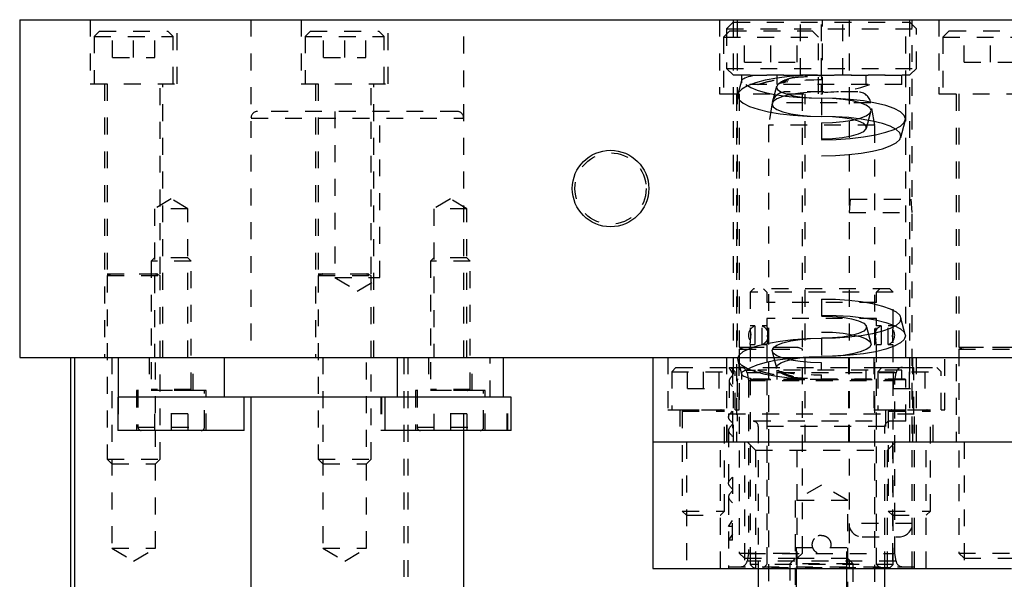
# Model space of a CAD drawing. Header units: inches. Extents: x 1880 to 2363, y -453 to -54.
# Tile 471 of 656: x 1918.83 to 1924.66, y -148.26 to -144.94. Entities that reach past the tile are written whole.
import ezdxf

# ---------------------------------------------------------------- set-up
doc = ezdxf.new("R2010")
doc.units = ezdxf.units.IN
doc.header["$LTSCALE"] = 0.5
doc.header["$MEASUREMENT"] = 0
doc.linetypes.add('HIDDEN', pattern=[0.225, 0.15, -0.075])
doc.layers.add('SID-M-H', color=4, linetype='HIDDEN')
doc.layers.add('SID-M-S', color=105, linetype='Continuous')

msp = doc.modelspace()

# ---------------------------------------------------------------- linework, layer by layer
at = {"layer": 'SID-M-H'}
for p, q in [((1919.24492, -144.9432), (1919.24492, -145.3232)), ((1919.75992, -145.3232), (1919.75992, -144.9432)), ((1920.1975, -144.9432), (1920.1975, -146.9432)), ((1920.49492, -144.9432), (1920.49492, -145.3232)), ((1921.00992, -145.3232), (1921.00992, -144.9432)), ((1921.45734, -146.9432), (1921.45734, -144.9432)), ((1922.97292, -144.9432), (1922.97292, -145.3832)), ((1923.05397, -144.9582), (1923.01492, -144.99725)), ((1923.05397, -144.9432), (1923.05397, -147.4432)), ((1923.05397, -144.9582), (1924.10087, -144.9582)), ((1923.07742, -144.9432), (1923.07742, -146.9432)), ((1923.45242, -145.2707), (1923.45242, -144.9582)), ((1923.57742, -145.2707), (1923.57742, -144.9582)), ((1923.58192, -145.3832), (1923.58192, -144.9432)), ((1923.70242, -145.2707), (1923.70242, -144.9582)), ((1923.73992, -144.9432), (1923.73992, -148.1932)), ((1924.07742, -146.9432), (1924.07742, -144.9432)), ((1924.10087, -147.4432), (1924.10087, -144.9432)), ((1924.13992, -144.99725), (1924.10087, -144.9582)), ((1924.11492, -148.1932), (1924.11492, -144.9432)), ((1924.27292, -144.9432), (1924.27292, -145.3832)), ((1919.2993, -145.0107), (1919.26805, -145.04195)), ((1919.26805, -145.04195), (1919.7368, -145.04195)), ((1919.26805, -145.04195), (1919.26805, -145.3232)), ((1919.2993, -145.0107), (1919.70555, -145.0107)), ((1919.37742, -145.16695), (1919.37742, -145.0107)), ((1919.50242, -145.16695), (1919.50242, -145.0107)), ((1919.62742, -145.16695), (1919.62742, -145.0107)), ((1919.7368, -145.04195), (1919.70555, -145.0107)), ((1919.7368, -145.3232), (1919.7368, -145.04195)), ((1920.5493, -145.0107), (1920.51805, -145.04195)), ((1920.51805, -145.04195), (1920.9868, -145.04195)), ((1920.51805, -145.04195), (1920.51805, -145.3232)), ((1920.5493, -145.0107), (1920.95555, -145.0107)), ((1920.62742, -145.16695), (1920.62742, -145.0107)), ((1920.75242, -145.16695), (1920.75242, -145.0107)), ((1920.87742, -145.16695), (1920.87742, -145.0107)), ((1920.9868, -145.04195), (1920.95555, -145.0107)), ((1920.9868, -145.3232), (1920.9868, -145.04195)), ((1923.03367, -145.0082), (1922.99617, -145.0457)), ((1922.99617, -145.0457), (1923.55867, -145.0457)), ((1922.99617, -145.0457), (1922.99617, -145.3832)), ((1923.01492, -144.99725), (1924.13992, -144.99725)), ((1923.01492, -144.99725), (1923.01492, -145.23165)), ((1923.03367, -145.0082), (1923.52117, -145.0082)), ((1923.12142, -145.1957), (1923.12142, -145.0082)), ((1923.27742, -145.1957), (1923.27742, -145.0082)), ((1923.43342, -145.1957), (1923.43342, -145.0082)), ((1923.55867, -145.0457), (1923.52117, -145.0082)), ((1923.55867, -145.3832), (1923.55867, -145.0457)), ((1924.13992, -145.23165), (1924.13992, -144.99725)), ((1924.33367, -145.0082), (1924.29617, -145.0457)), ((1924.29617, -145.0457), (1924.85867, -145.0457)), ((1924.29617, -145.0457), (1924.29617, -145.3832)), ((1924.33367, -145.0082), (1924.82117, -145.0082)), ((1924.42142, -145.1957), (1924.42142, -145.0082)), ((1924.57742, -145.1957), (1924.57742, -145.0082)), ((1919.37742, -145.16695), (1919.62742, -145.16695)), ((1920.62742, -145.16695), (1920.87742, -145.16695)), ((1923.12142, -145.1957), (1923.43342, -145.1957)), ((1924.42142, -145.1957), (1924.73342, -145.1957)), ((1923.01492, -145.23165), (1924.13992, -145.23165)), ((1923.01492, -145.23165), (1923.05397, -145.2707)), ((1923.05397, -145.2707), (1924.10087, -145.2707)), ((1924.05242, -145.2732), (1923.10242, -145.2732)), ((1923.10242, -145.2732), (1923.10242, -145.30704)), ((1923.38762, -145.27956), (1923.31187, -145.28927)), ((1923.31242, -145.2732), (1923.31242, -145.3272)), ((1923.46897, -145.2732), (1923.38762, -145.27956)), ((1923.57742, -145.2732), (1923.57742, -145.30002)), ((1923.84242, -145.3272), (1923.84242, -145.2732)), ((1924.05242, -145.3272), (1924.05242, -145.2732)), ((1924.10087, -145.2707), (1924.13992, -145.23165)), ((1919.24492, -145.3232), (1919.75992, -145.3232)), ((1919.33042, -145.3232), (1919.33042, -146.9432)), ((1919.34617, -145.3232), (1919.34617, -146.4486)), ((1919.65867, -146.4486), (1919.65867, -145.3232)), ((1919.67442, -146.9432), (1919.67442, -145.3232)), ((1920.49492, -145.3232), (1921.00992, -145.3232)), ((1920.58042, -145.3232), (1920.58042, -146.9432)), ((1920.59617, -145.3232), (1920.59617, -146.4486)), ((1920.90867, -146.4486), (1920.90867, -145.3232)), ((1920.92442, -146.9432), (1920.92442, -145.3232)), ((1923.10269, -145.305), (1923.08151, -145.3852)), ((1923.13928, -145.33518), (1923.10562, -145.35458)), ((1924.05242, -145.3272), (1923.12942, -145.3272)), ((1923.12942, -145.3272), (1923.15744, -145.34418)), ((1923.18584, -145.31749), (1923.13928, -145.33518)), ((1923.24394, -145.30204), (1923.18584, -145.31749)), ((1923.31187, -145.28927), (1923.24394, -145.30204)), ((1923.31121, -145.33788), (1923.28454, -145.43883)), ((1923.3176, -145.3272), (1923.31064, -145.34192)), ((1923.31064, -145.34192), (1923.31713, -145.35666)), ((1923.57742, -145.37094), (1923.57742, -145.3272)), ((1922.97292, -145.3832), (1923.58192, -145.3832)), ((1923.07442, -145.3832), (1923.07442, -147.4432)), ((1923.08587, -145.37511), (1923.08059, -145.39618)), ((1923.08059, -145.39618), (1923.08996, -145.41716)), ((1923.10562, -145.35458), (1923.08587, -145.37511)), ((1923.08992, -145.3832), (1923.08992, -146.8836)), ((1923.15744, -145.34418), (1923.19588, -145.35986)), ((1923.19588, -145.35986), (1923.2438, -145.37384)), ((1923.2438, -145.37384), (1923.3, -145.38579)), ((1923.3, -145.38579), (1923.3631, -145.39541)), ((1923.34795, -145.39829), (1923.31298, -145.41206)), ((1923.31713, -145.35666), (1923.33673, -145.37066)), ((1923.33673, -145.37066), (1923.36847, -145.38323)), ((1923.39442, -145.38678), (1923.34795, -145.39829)), ((1923.3631, -145.39541), (1923.43151, -145.40246)), ((1923.7916, -145.37092), (1923.36324, -145.37092)), ((1923.36847, -145.38323), (1923.41073, -145.39373)), ((1923.45008, -145.37813), (1923.39442, -145.38678)), ((1923.41073, -145.39373), (1923.4614, -145.40163)), ((1923.51211, -145.37276), (1923.45008, -145.37813)), ((1923.4614, -145.40163), (1923.51791, -145.40654)), ((1923.46492, -146.8836), (1923.46492, -145.3832)), ((1923.48042, -147.4432), (1923.48042, -145.3832)), ((1923.57742, -145.37094), (1923.51211, -145.37276)), ((1924.27292, -145.3832), (1924.88192, -145.3832)), ((1924.37442, -145.3832), (1924.37442, -147.4432)), ((1924.38992, -145.3832), (1924.38992, -146.8836)), ((1923.08996, -145.41716), (1923.11368, -145.43744)), ((1923.11368, -145.43744), (1923.15107, -145.45641)), ((1923.15107, -145.45641), (1923.20102, -145.47352)), ((1923.2857, -145.43599), (1923.26246, -145.56777)), ((1923.29128, -145.42741), (1923.28392, -145.44357)), ((1923.28392, -145.44357), (1923.29128, -145.45973)), ((1923.86915, -145.43599), (1923.2857, -145.43599)), ((1923.31298, -145.41206), (1923.29128, -145.42741)), ((1923.29128, -145.45973), (1923.31298, -145.47508)), ((1923.43151, -145.40246), (1923.50355, -145.40676)), ((1923.50355, -145.40676), (1923.57742, -145.4082)), ((1923.51791, -145.40654), (1923.57742, -145.4082)), ((1923.57742, -145.4082), (1923.57742, -145.5162)), ((1923.66372, -145.41007), (1923.57742, -145.4082)), ((1923.64273, -145.41002), (1923.57742, -145.4082)), ((1923.70477, -145.41539), (1923.64273, -145.41002)), ((1923.7474, -145.41562), (1923.66372, -145.41007)), ((1923.76042, -145.42405), (1923.70477, -145.41539)), ((1923.82591, -145.42468), (1923.7474, -145.41562)), ((1923.80689, -145.43555), (1923.76042, -145.42405)), ((1923.84186, -145.44932), (1923.80689, -145.43555)), ((1923.89687, -145.43697), (1923.82591, -145.42468)), ((1923.86357, -145.46467), (1923.84186, -145.44932)), ((1923.89238, -145.56777), (1923.86915, -145.43599)), ((1923.95813, -145.45213), (1923.89687, -145.43697)), ((1924.00782, -145.46969), (1923.95813, -145.45213)), ((1921.41797, -145.48651), (1920.23687, -145.48651)), ((1920.69455, -145.48651), (1920.69455, -146.47076)), ((1920.9603, -146.47076), (1920.9603, -145.48651)), ((1923.20102, -145.47352), (1923.26207, -145.48827)), ((1923.26207, -145.48827), (1923.3324, -145.50022)), ((1923.31298, -145.47508), (1923.34795, -145.48886)), ((1923.3324, -145.50022), (1923.40995, -145.50901)), ((1923.34795, -145.48886), (1923.39442, -145.50036)), ((1923.39442, -145.50036), (1923.45008, -145.50901)), ((1923.40995, -145.50901), (1923.49243, -145.51439)), ((1923.45008, -145.50901), (1923.51211, -145.51438)), ((1923.49243, -145.51439), (1923.57742, -145.5162)), ((1923.51211, -145.51438), (1923.57742, -145.5162)), ((1923.65908, -145.51797), (1923.57742, -145.5162)), ((1923.64127, -145.51812), (1923.57742, -145.5162)), ((1923.7014, -145.52376), (1923.64127, -145.51812)), ((1923.73826, -145.52322), (1923.65908, -145.51797)), ((1923.80689, -145.52612), (1923.84186, -145.51235)), ((1923.84186, -145.51235), (1923.86357, -145.497)), ((1923.84363, -145.58653), (1923.8703, -145.48557)), ((1923.87093, -145.48083), (1923.86357, -145.46467)), ((1923.86357, -145.497), (1923.87093, -145.48083)), ((1924.04443, -145.48912), (1924.00782, -145.46969)), ((1924.06685, -145.50983), (1924.04443, -145.48912)), ((1924.0744, -145.53118), (1924.06685, -145.50983)), ((1920.19926, -145.52588), (1921.45558, -145.52588)), ((1923.89238, -145.56777), (1923.26246, -145.56777)), ((1923.26246, -145.56777), (1923.26246, -148.64621)), ((1923.57742, -145.55346), (1923.64273, -145.55164)), ((1923.57742, -145.55346), (1923.57742, -145.74894)), ((1923.64273, -145.55164), (1923.70477, -145.54627)), ((1923.75433, -145.5328), (1923.7014, -145.52376)), ((1923.70477, -145.54627), (1923.76042, -145.53762)), ((1923.81255, -145.53179), (1923.73826, -145.52322)), ((1923.79698, -145.54472), (1923.75433, -145.5328)), ((1923.76042, -145.53762), (1923.80689, -145.52612)), ((1923.82687, -145.55881), (1923.79698, -145.54472)), ((1923.87969, -145.54343), (1923.81255, -145.53179)), ((1923.84226, -145.57426), (1923.82687, -145.55881)), ((1923.84226, -145.59018), (1923.84226, -145.57426)), ((1923.93765, -145.55777), (1923.87969, -145.54343)), ((1923.89238, -149.07171), (1923.89238, -145.56777)), ((1923.98467, -145.57439), (1923.93765, -145.55777)), ((1924.01931, -145.59277), (1923.98467, -145.57439)), ((1924.00782, -145.59268), (1924.04443, -145.57325)), ((1924.04443, -145.57325), (1924.06685, -145.55254)), ((1924.04667, -145.64016), (1924.07334, -145.53921)), ((1924.06685, -145.55254), (1924.0744, -145.53118)), ((1923.7014, -145.64068), (1923.75433, -145.63163)), ((1923.75433, -145.63163), (1923.79698, -145.61972)), ((1923.79698, -145.61972), (1923.82687, -145.60563)), ((1923.82591, -145.63769), (1923.89687, -145.62539)), ((1923.82687, -145.60563), (1923.84226, -145.59018)), ((1923.89687, -145.62539), (1923.95813, -145.61024)), ((1923.95813, -145.61024), (1924.00782, -145.59268)), ((1924.04053, -145.61236), (1924.01931, -145.59277)), ((1924.04767, -145.63257), (1924.04053, -145.61236)), ((1924.04053, -145.65278), (1924.04767, -145.63257)), ((1923.57742, -145.64824), (1923.64127, -145.64632)), ((1923.57742, -145.65417), (1923.66372, -145.6523)), ((1923.64127, -145.64632), (1923.7014, -145.64068)), ((1923.66372, -145.6523), (1923.7474, -145.64675)), ((1923.7474, -145.64675), (1923.82591, -145.63769)), ((1923.93765, -145.70737), (1923.98467, -145.69075)), ((1923.98467, -145.69075), (1924.01931, -145.67237)), ((1924.01931, -145.67237), (1924.04053, -145.65278)), ((1923.57742, -145.74894), (1923.65908, -145.74717)), ((1923.65908, -145.74717), (1923.73826, -145.74192)), ((1923.73826, -145.74192), (1923.81255, -145.73335)), ((1923.81255, -145.73335), (1923.87969, -145.72171)), ((1923.87969, -145.72171), (1923.93765, -145.70737)), ((1919.72506, -146.00406), (1919.62664, -146.0632)), ((1919.82349, -146.0632), (1919.72506, -146.00406)), ((1921.3786, -146.00406), (1921.28018, -146.0632)), ((1921.47703, -146.0632), (1921.3786, -146.00406)), ((1923.74692, -146.0057), (1923.73992, -146.0857)), ((1923.74692, -146.0057), (1924.10792, -146.0057)), ((1924.11492, -146.0857), (1924.10792, -146.0057)), ((1919.82349, -146.0632), (1919.62664, -146.0632)), ((1919.62664, -146.0632), (1919.62664, -146.9432)), ((1919.82349, -146.9432), (1919.82349, -146.0632)), ((1921.47703, -146.0632), (1921.28018, -146.0632)), ((1921.28018, -146.0632), (1921.28018, -146.9432)), ((1921.47703, -146.9432), (1921.47703, -146.0632)), ((1923.73992, -146.0857), (1924.11492, -146.0857)), ((1919.62664, -146.35265), (1919.60695, -146.37234)), ((1919.84317, -146.37234), (1919.60695, -146.37234)), ((1919.60695, -146.37234), (1919.60695, -147.13249)), ((1919.82349, -146.35265), (1919.62664, -146.35265)), ((1919.84317, -146.37234), (1919.82349, -146.35265)), ((1919.84317, -147.13249), (1919.84317, -146.37234)), ((1921.28018, -146.35265), (1921.26049, -146.37234)), ((1921.49671, -146.37234), (1921.26049, -146.37234)), ((1921.26049, -146.37234), (1921.26049, -147.13249)), ((1921.47703, -146.35265), (1921.28018, -146.35265)), ((1921.49671, -146.37234), (1921.47703, -146.35265)), ((1921.49671, -147.13249), (1921.49671, -146.37234)), ((1919.34617, -146.4486), (1919.65867, -146.4486)), ((1919.36973, -146.45012), (1919.34617, -146.4587)), ((1919.63467, -146.45012), (1919.37018, -146.45012)), ((1919.65867, -146.4587), (1919.63512, -146.45012)), ((1920.59617, -146.4486), (1920.90867, -146.4486)), ((1920.61973, -146.45012), (1920.59617, -146.4587)), ((1920.88467, -146.45012), (1920.62018, -146.45012)), ((1920.90867, -146.4587), (1920.88512, -146.45012)), ((1919.34617, -146.4587), (1919.65867, -146.4587)), ((1919.34617, -146.4587), (1919.34617, -147.54545)), ((1919.65867, -147.54545), (1919.65867, -146.4587)), ((1920.59617, -146.4587), (1920.90867, -146.4587)), ((1920.59617, -146.4587), (1920.59617, -147.54545)), ((1920.69455, -146.47076), (1920.9603, -146.47076)), ((1920.69455, -146.47076), (1920.82742, -146.5506)), ((1920.82742, -146.5506), (1920.9603, -146.47076)), ((1920.90867, -147.54545), (1920.90867, -146.4587)), ((1923.17388, -146.53667), (1923.15419, -146.55635)), ((1924.00065, -146.55635), (1923.15419, -146.55635)), ((1923.15419, -146.55635), (1923.15419, -146.75715)), ((1923.98097, -146.53667), (1923.17388, -146.53667)), ((1923.23293, -146.53667), (1923.25262, -146.55635)), ((1923.25262, -146.55635), (1923.25262, -146.61738)), ((1923.90223, -146.55635), (1923.92191, -146.53667)), ((1923.90223, -146.61738), (1923.90223, -146.55635)), ((1924.00065, -146.55635), (1923.98097, -146.53667)), ((1924.00065, -146.75714), (1924.00065, -146.55635)), ((1923.90223, -146.61738), (1923.25262, -146.61738)), ((1923.57742, -146.59746), (1923.57742, -146.79294)), ((1923.57742, -146.59746), (1923.65908, -146.59923)), ((1923.65908, -146.59923), (1923.73826, -146.60448)), ((1923.73826, -146.60448), (1923.81255, -146.61306)), ((1923.81255, -146.61306), (1923.87969, -146.62469)), ((1923.87969, -146.62469), (1923.93765, -146.63903)), ((1923.93765, -146.63903), (1923.98467, -146.65565)), ((1923.98467, -146.65565), (1924.01931, -146.67403)), ((1924.01931, -146.67403), (1924.04053, -146.69363)), ((1923.90223, -146.71383), (1923.25262, -146.71383)), ((1923.25262, -146.71383), (1923.25262, -146.75714)), ((1923.57742, -146.69224), (1923.66372, -146.69411)), ((1923.57742, -146.69817), (1923.64127, -146.70008)), ((1923.64127, -146.70008), (1923.7014, -146.70573)), ((1923.66372, -146.69411), (1923.7474, -146.69965)), ((1923.7014, -146.70573), (1923.75433, -146.71477)), ((1923.7474, -146.69965), (1923.82591, -146.70871)), ((1923.75433, -146.71477), (1923.79698, -146.72668)), ((1923.79698, -146.72668), (1923.82687, -146.74077)), ((1923.82591, -146.70871), (1923.89687, -146.72101)), ((1923.82687, -146.74077), (1923.84226, -146.75623)), ((1923.89687, -146.72101), (1923.95813, -146.73617)), ((1923.90223, -146.75715), (1923.90223, -146.71383)), ((1923.95813, -146.73617), (1924.00782, -146.75373)), ((1924.04053, -146.73404), (1924.01931, -146.75363)), ((1924.04053, -146.69363), (1924.04767, -146.71383)), ((1924.04767, -146.71383), (1924.04053, -146.73404)), ((1924.07334, -146.8072), (1924.04667, -146.70624)), ((1923.18221, -146.75714), (1923.15395, -146.75714)), ((1923.22461, -146.86738), (1923.22461, -146.75714)), ((1923.25262, -146.75714), (1923.22461, -146.75714)), ((1923.57742, -146.79294), (1923.64273, -146.79476)), ((1923.64273, -146.79476), (1923.70477, -146.80013)), ((1923.70477, -146.80013), (1923.76042, -146.80878)), ((1923.82687, -146.78759), (1923.79698, -146.80169)), ((1923.84226, -146.77214), (1923.82687, -146.78759)), ((1923.84226, -146.75623), (1923.84226, -146.77214)), ((1923.8703, -146.86083), (1923.84363, -146.75988)), ((1923.93765, -146.78863), (1923.87969, -146.80298)), ((1923.93024, -146.75714), (1923.90222, -146.75714)), ((1923.98467, -146.77202), (1923.93765, -146.78863)), ((1924.00089, -146.75714), (1923.97264, -146.75714)), ((1924.01931, -146.75363), (1923.98467, -146.77202)), ((1924.00782, -146.75373), (1924.04443, -146.77316)), ((1924.04443, -146.77316), (1924.06685, -146.79386)), ((1924.06685, -146.79386), (1924.0744, -146.81522)), ((1923.15758, -146.80353), (1923.1578, -146.81226)), ((1923.20102, -146.87288), (1923.26207, -146.85813)), ((1923.25703, -146.82136), (1923.25733, -146.81226)), ((1923.26207, -146.85813), (1923.3324, -146.84619)), ((1923.31298, -146.87132), (1923.34795, -146.85755)), ((1923.3324, -146.84619), (1923.40995, -146.8374)), ((1923.34795, -146.85755), (1923.39442, -146.84605)), ((1923.39442, -146.84605), (1923.45008, -146.83739)), ((1923.40995, -146.8374), (1923.49243, -146.83201)), ((1923.45008, -146.83739), (1923.51211, -146.83202)), ((1923.49243, -146.83201), (1923.57742, -146.8302)), ((1923.51211, -146.83202), (1923.57742, -146.8302)), ((1923.64127, -146.82828), (1923.57742, -146.8302)), ((1923.65908, -146.82843), (1923.57742, -146.8302)), ((1923.57742, -146.8302), (1923.57742, -146.9382)), ((1923.7014, -146.82264), (1923.64127, -146.82828)), ((1923.73826, -146.82318), (1923.65908, -146.82843)), ((1923.75433, -146.8136), (1923.7014, -146.82264)), ((1923.81255, -146.81461), (1923.73826, -146.82318)), ((1923.79698, -146.80169), (1923.75433, -146.8136)), ((1923.76042, -146.80878), (1923.80689, -146.82029)), ((1923.80689, -146.82029), (1923.84186, -146.83406)), ((1923.87969, -146.80298), (1923.81255, -146.81461)), ((1923.84186, -146.83406), (1923.86357, -146.84941)), ((1923.86357, -146.84941), (1923.87093, -146.86557)), ((1923.89782, -146.80315), (1923.89752, -146.81226)), ((1923.99727, -146.82098), (1923.99705, -146.81226)), ((1924.04443, -146.85728), (1924.00782, -146.87671)), ((1924.06685, -146.83658), (1924.04443, -146.85728)), ((1924.0744, -146.81522), (1924.06685, -146.83658)), ((1923.08992, -146.8836), (1923.46492, -146.8836)), ((1923.11698, -146.88512), (1923.08992, -146.89497)), ((1923.08992, -146.89497), (1923.46492, -146.89497)), ((1923.08992, -146.89497), (1923.08992, -148.10195)), ((1923.08996, -146.92924), (1923.11368, -146.90897)), ((1923.11368, -146.90897), (1923.15107, -146.88999)), ((1923.43742, -146.88512), (1923.11743, -146.88512)), ((1923.15107, -146.88999), (1923.20102, -146.87288)), ((1923.15395, -146.86738), (1923.18221, -146.86738)), ((1923.15419, -146.86737), (1923.15419, -148.17052)), ((1923.22461, -146.86738), (1923.25262, -146.86738)), ((1923.25262, -146.86737), (1923.25262, -148.17052)), ((1923.28392, -146.90283), (1923.29128, -146.88667)), ((1923.29128, -146.919), (1923.28392, -146.90283)), ((1923.28454, -146.90757), (1923.31121, -147.00853)), ((1923.29128, -146.88667), (1923.31298, -146.87132)), ((1923.46492, -146.89497), (1923.43787, -146.88512)), ((1923.46492, -148.10195), (1923.46492, -146.89497)), ((1923.80689, -146.91086), (1923.76042, -146.92236)), ((1923.84186, -146.89708), (1923.80689, -146.91086)), ((1923.89687, -146.90943), (1923.82591, -146.92173)), ((1923.86357, -146.88173), (1923.84186, -146.89708)), ((1923.87093, -146.86557), (1923.86357, -146.88173)), ((1923.95813, -146.89427), (1923.89687, -146.90943)), ((1923.90222, -146.86738), (1923.93024, -146.86738)), ((1923.90223, -148.17052), (1923.90223, -146.86737)), ((1924.00782, -146.87671), (1923.95813, -146.89427)), ((1923.97264, -146.86738), (1924.00089, -146.86738)), ((1924.00065, -148.17052), (1924.00065, -146.86737)), ((1924.38992, -146.8836), (1924.76492, -146.8836)), ((1924.41698, -146.88512), (1924.38992, -146.89497)), ((1924.38992, -146.89497), (1924.76492, -146.89497)), ((1924.38992, -146.89497), (1924.38992, -148.10195)), ((1924.73742, -146.88512), (1924.41743, -146.88512)), ((1919.37392, -146.9432), (1919.37392, -148.0732)), ((1919.59514, -146.9432), (1919.59514, -147.14005)), ((1919.63092, -148.0732), (1919.63092, -146.9432)), ((1919.85498, -147.14005), (1919.85498, -146.9432)), ((1920.62392, -146.9432), (1920.62392, -148.0732)), ((1920.88092, -148.0732), (1920.88092, -146.9432)), ((1921.10242, -146.9432), (1921.10242, -149.4532)), ((1921.12742, -146.9432), (1921.12742, -149.4532)), ((1921.24868, -146.9432), (1921.24868, -147.14005)), ((1921.50853, -147.14005), (1921.50853, -146.9432)), ((1921.61482, -147.17942), (1921.61482, -146.9432)), ((1922.66642, -146.9432), (1922.66642, -147.2532)), ((1923.01492, -146.9432), (1923.01492, -147.4432)), ((1923.08059, -146.95022), (1923.08996, -146.92924)), ((1923.08587, -146.97129), (1923.08059, -146.95022)), ((1923.08151, -146.96121), (1923.10269, -147.04141)), ((1923.10562, -146.99183), (1923.08587, -146.97129)), ((1923.08842, -147.2532), (1923.08842, -146.9432)), ((1923.19588, -146.98655), (1923.2438, -146.97256)), ((1923.2438, -146.97256), (1923.3, -146.96061)), ((1923.31298, -146.93435), (1923.29128, -146.919)), ((1923.3, -146.96061), (1923.3631, -146.95099)), ((1923.34795, -146.94812), (1923.31298, -146.93435)), ((1923.31713, -146.98975), (1923.33673, -146.97574)), ((1923.33673, -146.97574), (1923.36847, -146.96318)), ((1923.39442, -146.95962), (1923.34795, -146.94812)), ((1923.3631, -146.95099), (1923.43151, -146.94395)), ((1923.36847, -146.96318), (1923.41073, -146.95267)), ((1923.45008, -146.96827), (1923.39442, -146.95962)), ((1923.41073, -146.95267), (1923.4614, -146.94477)), ((1923.43151, -146.94395), (1923.50355, -146.93965)), ((1923.51211, -146.97364), (1923.45008, -146.96827)), ((1923.4614, -146.94477), (1923.51791, -146.93987)), ((1923.50355, -146.93965), (1923.57742, -146.9382)), ((1923.57742, -146.97546), (1923.51211, -146.97364)), ((1923.51791, -146.93987), (1923.57742, -146.9382)), ((1923.66372, -146.93633), (1923.57742, -146.9382)), ((1923.64273, -146.93638), (1923.57742, -146.9382)), ((1923.57742, -147.0192), (1923.57742, -146.97546)), ((1923.70477, -146.93101), (1923.64273, -146.93638)), ((1923.7474, -146.93079), (1923.66372, -146.93633)), ((1923.76042, -146.92236), (1923.70477, -146.93101)), ((1923.73742, -146.9432), (1923.73742, -147.4432)), ((1923.82591, -146.92173), (1923.7474, -146.93079)), ((1923.88642, -146.9432), (1923.88642, -147.2532)), ((1924.11742, -147.4432), (1924.11742, -146.9432)), ((1924.13992, -147.4432), (1924.13992, -146.9432)), ((1924.30842, -147.2532), (1924.30842, -146.9432)), ((1922.71492, -147.0032), (1922.68992, -147.0282)), ((1922.68992, -147.0282), (1923.06492, -147.0282)), ((1922.68992, -147.0282), (1922.68992, -147.2532)), ((1922.71492, -147.0032), (1923.03992, -147.0032)), ((1922.78367, -147.1282), (1922.78367, -147.0032)), ((1922.87742, -147.1282), (1922.87742, -147.0032)), ((1922.97117, -147.1282), (1922.97117, -147.0032)), ((1923.04986, -147.03515), (1923.03018, -147.0021)), ((1923.03018, -147.0021), (1924.12467, -147.0021)), ((1923.06492, -147.0282), (1923.03992, -147.0032)), ((1923.04986, -147.0021), (1923.04986, -147.11589)), ((1923.06492, -147.2532), (1923.06492, -147.0282)), ((1923.13928, -147.01123), (1923.10562, -146.99183)), ((1923.12942, -147.0192), (1923.15744, -147.00223)), ((1923.12942, -147.0192), (1923.18515, -147.0192)), ((1923.1362, -147.03463), (1923.14435, -147.08084)), ((1924.0182, -147.03463), (1923.13665, -147.03463)), ((1923.18584, -147.02891), (1923.13928, -147.01123)), ((1923.15744, -147.00223), (1923.19588, -146.98655)), ((1923.24394, -147.04437), (1923.18584, -147.02891)), ((1924.05242, -147.0192), (1923.19893, -147.0192)), ((1923.31064, -147.00448), (1923.31713, -146.98975)), ((1923.31121, -147.00853), (1923.31064, -147.00448)), ((1923.31242, -147.0192), (1923.31242, -147.0732)), ((1923.84242, -147.0732), (1923.84242, -147.0192)), ((1923.93492, -147.0032), (1923.90992, -147.0282)), ((1923.90992, -147.0282), (1924.28492, -147.0282)), ((1923.90992, -147.0282), (1923.90992, -147.2532)), ((1923.93492, -147.0032), (1924.25992, -147.0032)), ((1924.00367, -147.1282), (1924.00367, -147.0032)), ((1924.01049, -147.08084), (1924.01864, -147.03463)), ((1924.05242, -147.0732), (1924.05242, -147.0192)), ((1924.09742, -147.1282), (1924.09742, -147.0032)), ((1924.12467, -147.27769), (1924.12467, -147.0021)), ((1924.19117, -147.1282), (1924.19117, -147.0032)), ((1924.28492, -147.0282), (1924.25992, -147.0032)), ((1924.28492, -147.2532), (1924.28492, -147.0282)), ((1923.03018, -147.08285), (1923.03018, -147.27769)), ((1923.08242, -147.07171), (1923.07742, -147.07671)), ((1924.07742, -147.07671), (1923.07742, -147.07671)), ((1923.07742, -147.07671), (1923.07742, -147.32171)), ((1924.07242, -147.07171), (1923.08242, -147.07171)), ((1923.10242, -147.03936), (1923.10242, -147.0732)), ((1924.05242, -147.0732), (1923.10242, -147.0732)), ((1923.14435, -147.08084), (1924.01049, -147.08084)), ((1923.14435, -147.08084), (1923.14435, -148.10446)), ((1923.31187, -147.05714), (1923.24394, -147.04437)), ((1923.38762, -147.06684), (1923.31187, -147.05714)), ((1923.46897, -147.0732), (1923.38762, -147.06684)), ((1923.57742, -147.0732), (1923.57742, -147.04638)), ((1924.01049, -148.10446), (1924.01049, -147.08084)), ((1924.07742, -147.07671), (1924.07242, -147.07171)), ((1924.07742, -147.32171), (1924.07742, -147.07671)), ((1919.93175, -147.14005), (1919.51837, -147.14005)), ((1919.51837, -147.14005), (1919.51837, -147.37627)), ((1919.52821, -147.14005), (1919.52821, -147.35659)), ((1919.84317, -147.13249), (1919.60695, -147.13249)), ((1919.60695, -147.13249), (1919.62244, -147.13813)), ((1919.84317, -147.13966), (1919.60695, -147.13966)), ((1919.60695, -147.13966), (1919.60695, -147.14005)), ((1919.62288, -147.13813), (1919.82724, -147.13813)), ((1919.82768, -147.13813), (1919.84317, -147.13249)), ((1919.84317, -147.14005), (1919.84317, -147.13966)), ((1919.92191, -147.35659), (1919.92191, -147.14005)), ((1919.93175, -147.37627), (1919.93175, -147.14005)), ((1921.5853, -147.14005), (1921.17191, -147.14005)), ((1921.17191, -147.14005), (1921.17191, -147.37627)), ((1921.18175, -147.14005), (1921.18175, -147.35659)), ((1921.49671, -147.13249), (1921.26049, -147.13249)), ((1921.26049, -147.13249), (1921.27598, -147.13813)), ((1921.49671, -147.13966), (1921.26049, -147.13966)), ((1921.26049, -147.13966), (1921.26049, -147.14005)), ((1921.27642, -147.13813), (1921.48079, -147.13813)), ((1921.48123, -147.13813), (1921.49671, -147.13249)), ((1921.49671, -147.14005), (1921.49671, -147.13966)), ((1921.57545, -147.35659), (1921.57545, -147.14005)), ((1921.5853, -147.37627), (1921.5853, -147.14005)), ((1922.78367, -147.1282), (1922.97117, -147.1282)), ((1924.00367, -147.1282), (1924.19117, -147.1282)), ((1919.40987, -147.17942), (1919.40987, -147.37627)), ((1920.1579, -147.37627), (1920.1579, -147.17942)), ((1920.96647, -147.17942), (1920.96647, -147.37627)), ((1920.96892, -147.17942), (1920.96892, -147.37627)), ((1920.97141, -147.17942), (1920.97141, -147.37627)), ((1921.45734, -147.37627), (1921.45734, -147.17942)), ((1921.7145, -147.37627), (1921.7145, -147.17942)), ((1921.71695, -147.37627), (1921.71695, -147.17942)), ((1921.71944, -147.37627), (1921.71944, -147.17942)), ((1922.66642, -147.2532), (1923.08842, -147.2532)), ((1922.73692, -147.2532), (1922.73692, -147.4432)), ((1922.75242, -147.2532), (1922.75242, -147.2536)), ((1922.75242, -147.2536), (1923.00242, -147.2536)), ((1922.77273, -147.25512), (1922.75242, -147.26251)), ((1922.75242, -147.26251), (1923.00242, -147.26251)), ((1922.75242, -147.26251), (1922.75242, -147.8537)), ((1922.98167, -147.25512), (1922.77317, -147.25512)), ((1923.00242, -147.26251), (1922.98212, -147.25512)), ((1923.00242, -147.2536), (1923.00242, -147.2532)), ((1923.00242, -147.8537), (1923.00242, -147.26251)), ((1923.01792, -147.4432), (1923.01792, -147.2532)), ((1923.03524, -147.27769), (1923.04986, -147.26152)), ((1923.04986, -147.26152), (1923.04986, -147.41158)), ((1923.88642, -147.2532), (1924.30842, -147.2532)), ((1923.95692, -147.2532), (1923.95692, -147.4432)), ((1923.97242, -147.2532), (1923.97242, -147.2536)), ((1923.97242, -147.2536), (1924.22242, -147.2536)), ((1923.99273, -147.25512), (1923.97242, -147.26251)), ((1923.97242, -147.26251), (1924.22242, -147.26251)), ((1923.97242, -147.26251), (1923.97242, -147.8537)), ((1924.20167, -147.25512), (1923.99317, -147.25512)), ((1924.22242, -147.26251), (1924.20212, -147.25512)), ((1924.22242, -147.2536), (1924.22242, -147.2532)), ((1924.22242, -147.8537), (1924.22242, -147.26251)), ((1924.23792, -147.4432), (1924.23792, -147.2532)), ((1919.82349, -147.27785), (1919.62664, -147.27785)), ((1919.62664, -147.27785), (1919.62664, -147.37627)), ((1919.72506, -147.27785), (1919.72506, -147.37627)), ((1919.82349, -147.27785), (1919.82349, -147.37627)), ((1921.47703, -147.27785), (1921.28018, -147.27785)), ((1921.28018, -147.27785), (1921.28018, -147.37627)), ((1921.3786, -147.27785), (1921.3786, -147.37627)), ((1921.47703, -147.27785), (1921.47703, -147.37627)), ((1923.02624, -147.27769), (1924.1286, -147.27769)), ((1923.02624, -147.27769), (1923.02624, -147.29458)), ((1924.07742, -147.32171), (1923.07742, -147.32171)), ((1924.1286, -148.1932), (1924.1286, -147.27769)), ((1919.52867, -147.35659), (1919.92145, -147.35659)), ((1920.1579, -147.37627), (1920.15643, -147.37627)), ((1920.99071, -147.37627), (1920.96647, -147.37627)), ((1921.18221, -147.35659), (1921.575, -147.35659)), ((1923.02624, -147.37531), (1923.02624, -148.1932)), ((1923.95242, -147.35171), (1923.20242, -147.35171)), ((1923.20242, -147.35171), (1923.20242, -148.1932)), ((1923.95242, -148.1932), (1923.95242, -147.35171)), ((1922.77692, -147.4432), (1922.77692, -148.1932)), ((1922.97792, -148.1932), (1922.97792, -147.4432)), ((1923.12117, -147.4432), (1923.12117, -148.1932)), ((1923.1368, -147.4432), (1923.1868, -147.4932)), ((1923.1868, -147.4932), (1923.96805, -147.4932)), ((1923.1868, -147.4932), (1923.1868, -148.1932)), ((1923.43367, -148.1932), (1923.43367, -147.4432)), ((1923.96805, -147.4932), (1924.01805, -147.4432)), ((1923.96805, -148.1932), (1923.96805, -147.4932)), ((1923.99692, -147.4432), (1923.99692, -148.1932)), ((1924.19792, -148.1932), (1924.19792, -147.4432)), ((1924.42117, -147.4432), (1924.42117, -148.1932)), ((1919.34617, -147.54545), (1919.65867, -147.54545)), ((1919.34617, -147.54545), (1919.37392, -147.5732)), ((1919.63092, -147.5732), (1919.65867, -147.54545)), ((1920.59617, -147.54545), (1920.90867, -147.54545)), ((1920.59617, -147.54545), (1920.62392, -147.5732)), ((1920.88092, -147.5732), (1920.90867, -147.54545)), ((1919.37392, -147.5732), (1919.63092, -147.5732)), ((1920.62392, -147.5732), (1920.88092, -147.5732)), ((1923.04986, -147.652), (1923.04986, -147.80528)), ((1923.57742, -147.70024), (1923.42117, -147.79046)), ((1923.73367, -147.79046), (1923.57742, -147.70024)), ((1923.73367, -147.79046), (1923.42117, -147.79046)), ((1923.42117, -147.79046), (1923.42117, -148.57171)), ((1923.73367, -148.57171), (1923.73367, -147.79046)), ((1922.75242, -147.8537), (1923.00242, -147.8537)), ((1922.75242, -147.8537), (1922.77692, -147.8782)), ((1922.77692, -147.8782), (1922.97792, -147.8782)), ((1922.97792, -147.8782), (1923.00242, -147.8537)), ((1923.02624, -147.94497), (1923.04986, -147.90871)), ((1923.04986, -148.02572), (1923.04986, -147.90871)), ((1923.97242, -147.8537), (1924.22242, -147.8537)), ((1923.97242, -147.8537), (1923.99692, -147.8782)), ((1923.99692, -147.8782), (1924.19792, -147.8782)), ((1924.19792, -147.8782), (1924.22242, -147.8537)), ((1923.04986, -147.94497), (1923.02624, -147.94497)), ((1924.11449, -147.9277), (1923.74036, -147.9277)), ((1923.04986, -147.98945), (1923.02624, -148.02572)), ((1923.04986, -148.02572), (1923.02624, -148.02572)), ((1923.81792, -148.0057), (1924.03692, -148.0057)), ((1919.37392, -148.0732), (1919.63092, -148.0732)), ((1919.37392, -148.0732), (1919.50242, -148.15041)), ((1919.50242, -148.15041), (1919.63092, -148.0732)), ((1920.62392, -148.0732), (1920.88092, -148.0732)), ((1920.62392, -148.0732), (1920.75242, -148.15041)), ((1920.75242, -148.15041), (1920.88092, -148.0732)), ((1923.72729, -148.07171), (1923.42755, -148.07171)), ((1923.42755, -148.07171), (1923.42755, -148.1932)), ((1923.72729, -148.1932), (1923.72729, -148.07171)), ((1923.08992, -148.10195), (1923.46492, -148.10195)), ((1923.08992, -148.10195), (1923.12117, -148.1332)), ((1923.12117, -148.1332), (1923.43367, -148.1332)), ((1923.14435, -148.10446), (1923.1362, -148.15067)), ((1923.14435, -148.10446), (1924.01049, -148.10446)), ((1923.42117, -148.13371), (1923.38992, -148.16496)), ((1923.73367, -148.13371), (1923.42117, -148.13371)), ((1923.43367, -148.1332), (1923.46492, -148.10195)), ((1923.76492, -148.16496), (1923.73367, -148.13371)), ((1924.01864, -148.15067), (1924.01049, -148.10446)), ((1924.38992, -148.10195), (1924.76492, -148.10195)), ((1924.38992, -148.10195), (1924.42117, -148.1332)), ((1924.42117, -148.1332), (1924.73367, -148.1332)), ((1923.02624, -148.1832), (1924.1286, -148.1832)), ((1924.0182, -148.15067), (1923.13665, -148.15067)), ((1924.00065, -148.17052), (1923.15419, -148.17052)), ((1923.15419, -148.17052), (1923.17388, -148.19021)), ((1923.98097, -148.19021), (1923.17388, -148.19021)), ((1923.25262, -148.17052), (1923.23293, -148.19021)), ((1923.76492, -148.16496), (1923.38992, -148.16496)), ((1923.38992, -148.16496), (1923.38992, -148.87194)), ((1923.76492, -148.87194), (1923.76492, -148.16496)), ((1923.92191, -148.19021), (1923.90223, -148.17052)), ((1923.98097, -148.19021), (1924.00065, -148.17052))]:
    msp.add_line(p, q, dxfattribs=at)
msp.add_circle((1922.32742, -145.9432), 0.21095, dxfattribs=at)
for centre, radius, start, end in [((1923.53346, -145.73922), 0.46513, 84.576131, 117.649846), ((1923.6102, -144.63291), 0.73875, 267.456696, 289.980122), ((1923.36324, -145.44966), 0.07874, 90, 170), ((1923.7916, -145.44966), 0.07874, 10, 90), ((1920.23687, -145.52588), 0.03937, 90, 180), ((1921.41797, -145.52588), 0.03937, 0, 90), ((1919.36946, -146.44938), 0.000787, 290, 90), ((1919.63539, -146.44938), 0.000787, 90, 250), ((1920.61946, -146.44938), 0.000787, 290, 90), ((1920.88539, -146.44938), 0.000787, 90, 250), ((1923.20341, -146.81226), 0.05906, 111.074154, 248.959217), ((1923.20341, -146.81226), 0.05906, 26.737055, 68.978576), ((1923.95144, -146.81226), 0.05906, 111.074154, 248.959217), ((1923.95144, -146.81226), 0.05906, 291.073193, 68.978576), ((1923.20341, -146.81226), 0.05906, 291.073193, 335.359442), ((1923.11671, -146.88438), 0.000787, 290, 90), ((1923.43814, -146.88438), 0.000787, 90, 250), ((1924.41671, -146.88438), 0.000787, 290, 90), ((1923.09743, -147.04147), 0.03937, 10, 89.999992), ((1923.53346, -146.60719), 0.46513, 242.350154, 275.423869), ((1924.05741, -147.04147), 0.03937, 90.000008, 170), ((1919.62217, -147.13887), 0.000787, 270, 70), ((1919.82795, -147.13887), 0.000787, 110, 270), ((1921.27571, -147.13887), 0.000787, 270, 70), ((1921.48149, -147.13887), 0.000787, 110, 270), ((1922.77246, -147.25438), 0.000787, 290, 90), ((1922.98239, -147.25438), 0.000787, 90, 250), ((1923.99246, -147.25438), 0.000787, 290, 90), ((1924.20239, -147.25438), 0.000787, 90, 250), ((1923.17242, -147.35171), 0.03, 0, 90), ((1923.98242, -147.35171), 0.03, 90, 180), ((1919.5479, -147.35659), 0.01969, 180, 270), ((1919.90223, -147.35659), 0.01969, 270, 0), ((1921.20144, -147.35659), 0.01969, 180, 270), ((1921.55577, -147.35659), 0.01969, 270, 0), ((1923.81792, -147.9277), 0.078, 180, 270), ((1924.03692, -147.9277), 0.078, 270, 0), ((1923.09743, -148.14383), 0.03937, 270, 350), ((1924.05741, -148.14383), 0.03937, 190, 270)]:
    msp.add_arc(centre, radius, start, end, dxfattribs=at)
for centre, major_axis, start_param, end_param in [((1923.57742, -145.30704), (0.475, 0), 2.5497458, 3.4803664), ((1923.57742, -145.33386), (0.265, 0), 1.5707963, 2.9435348), ((1923.57742, -147.03936), (0.475, 0), 2.8028189, 3.7334396), ((1923.57742, -147.01254), (0.265, 0), 3.3396505, 4.712389)]:
    msp.add_ellipse(centre, major_axis=major_axis, ratio=0.1277027, start_param=start_param, end_param=end_param, dxfattribs=at)
for points, knots in [([(1923.19893, -145.3272), (1923.21584, -145.3219), (1923.25016, -145.31116), (1923.31387, -145.29801), (1923.38533, -145.28761), (1923.47305, -145.2793), (1923.53905, -145.27807), (1923.57742, -145.27736)], [0, 0, 0, 0, 0.18252081, 0.37034789, 0.55217756, 0.73962361, 1, 1, 1, 1]), ([(1923.3176, -145.3272), (1923.3267, -145.31936), (1923.34487, -145.30368), (1923.4071, -145.28404), (1923.46276, -145.27676), (1923.48998, -145.2732)], [0, 0, 0, 0, 0.3386652, 0.6766694, 1, 1, 1, 1]), ([(1923.1542, -146.86737), (1923.15431, -146.86654), (1923.15453, -146.86489), (1923.156, -146.85215), (1923.1574, -146.83398), (1923.15799, -146.81227), (1923.15741, -146.79068), (1923.15597, -146.77213), (1923.15467, -146.76068), (1923.15402, -146.75575), (1923.1542, -146.75715), (1923.1542, -146.75715)], [0, 0, 0, 0, 0.12486967, 0.2498658, 0.37484364, 0.49980013, 0.62477455, 0.74976986, 0.87474584, 0.99970354, 1, 1, 1, 1]), ([(1923.18221, -146.75718), (1923.18221, -146.75716), (1923.18221, -146.75574), (1923.18221, -146.76065), (1923.18221, -146.7721), (1923.18221, -146.79066), (1923.18221, -146.80506), (1923.18221, -146.81226)], [0, 0, 0, 0, 0.00223953, 0.25167965, 0.50111976, 0.75055988, 1, 1, 1, 1]), ([(1923.25262, -146.75714), (1923.25277, -146.75797), (1923.25306, -146.75963), (1923.25498, -146.77236), (1923.25681, -146.79052), (1923.25759, -146.81224), (1923.25682, -146.83386), (1923.25494, -146.85239), (1923.25324, -146.86382), (1923.25239, -146.86877), (1923.25262, -146.86737), (1923.25262, -146.86737)], [0, 0, 0, 0, 0.1248663, 0.2498773, 0.3748577, 0.4998013, 0.6247759, 0.7497864, 0.8747639, 0.9997108, 1, 1, 1, 1]), ([(1923.90222, -146.86737), (1923.90208, -146.86654), (1923.90179, -146.86488), (1923.89987, -146.85215), (1923.89804, -146.83399), (1923.89726, -146.81227), (1923.89802, -146.79066), (1923.89991, -146.77213), (1923.90161, -146.76069), (1923.90245, -146.75574), (1923.90222, -146.75715), (1923.90222, -146.75715)], [0, 0, 0, 0, 0.1248663, 0.2498773, 0.3748577, 0.4998013, 0.6247759, 0.7497864, 0.8747639, 0.9997108, 1, 1, 1, 1]), ([(1924.00065, -146.75714), (1924.00054, -146.75797), (1924.00031, -146.75963), (1923.99884, -146.77236), (1923.99744, -146.79054), (1923.99685, -146.81224), (1923.99743, -146.83384), (1923.99887, -146.85239), (1924.00018, -146.86383), (1924.00083, -146.86877), (1924.00065, -146.86737), (1924.00065, -146.86737)], [0, 0, 0, 0, 0.1248697, 0.2498658, 0.3748436, 0.4998001, 0.6247745, 0.7497699, 0.8747458, 0.9997035, 1, 1, 1, 1]), ([(1923.18221, -146.81226), (1923.18221, -146.81948), (1923.18221, -146.83392), (1923.18221, -146.85214), (1923.18221, -146.86489), (1923.18221, -146.86655), (1923.18221, -146.86737)], [0, 0, 0, 0, 0.2500103, 0.5000207, 0.750031, 1, 1, 1, 1]), ([(1923.19893, -147.0192), (1923.21584, -147.0245), (1923.25016, -147.03525), (1923.31387, -147.0484), (1923.38533, -147.05879), (1923.47305, -147.0671), (1923.53905, -147.06833), (1923.57742, -147.06904)], [0, 0, 0, 0, 0.1825208, 0.3703479, 0.5521776, 0.7396236, 1, 1, 1, 1]), ([(1923.3176, -147.0192), (1923.3267, -147.02705), (1923.34487, -147.04272), (1923.4071, -147.06237), (1923.46276, -147.06964), (1923.48998, -147.0732)], [0, 0, 0, 0, 0.33866524, 0.67666941, 1, 1, 1, 1]), ([(1923.04986, -147.33083), (1923.04046, -147.32209), (1923.02165, -147.30459), (1923.02806, -147.28666), (1923.03127, -147.27769)], [0, 0, 0, 0, 0.4997229, 1, 1, 1, 1]), ([(1923.57742, -147.9973), (1923.5702, -147.99813), (1923.55576, -147.99979), (1923.53744, -148.01253), (1923.52519, -148.03071), (1923.52087, -148.0524), (1923.52518, -148.07406), (1923.53742, -148.09238), (1923.55573, -148.10464), (1923.57739, -148.10897), (1923.59905, -148.10467), (1923.61738, -148.09243), (1923.62964, -148.07412), (1923.63398, -148.05247), (1923.62968, -148.03077), (1923.61745, -148.01257), (1923.59913, -147.9998), (1923.58467, -147.99813), (1923.57742, -147.9973)], [0, 0, 0, 0, 0.062486, 0.1249819, 0.1874706, 0.2499488, 0.3124372, 0.3749358, 0.4374251, 0.4999039, 0.5623916, 0.6248896, 0.6873781, 0.7498573, 0.8123459, 0.8748441, 0.9373155, 1, 1, 1, 1]), ([(1923.57744, -147.9973), (1923.56986, -147.99741), (1923.56229, -147.99752), (1923.55633, -148.00149), (1923.55633, -148.00149)], [0, 0, 0, 0, 0.9994884, 1, 1, 1, 1])]:
    msp.add_open_spline(points, degree=3, knots=knots, dxfattribs=at)
for points in [[(1923.93024, -146.75714), (1923.93024, -146.75797), (1923.93024, -146.75962), (1923.93024, -146.77237), (1923.93024, -146.79059), (1923.93024, -146.80503), (1923.93024, -146.81226)], [(1923.97264, -146.86738), (1923.97264, -146.86655), (1923.97264, -146.86489), (1923.97264, -146.85214), (1923.97264, -146.83392), (1923.97264, -146.81226), (1923.97264, -146.79059), (1923.97264, -146.77237), (1923.97264, -146.75962), (1923.97264, -146.75797), (1923.97264, -146.75714)], [(1923.93024, -146.81226), (1923.93024, -146.81948), (1923.93024, -146.83392), (1923.93024, -146.85214), (1923.93024, -146.86489), (1923.93024, -146.86655), (1923.93024, -146.86738)], [(1923.04986, -147.0498), (1923.04002, -147.06082), (1923.02034, -147.08285), (1923.04002, -147.10488), (1923.04986, -147.11589)], [(1923.04986, -147.33904), (1923.03805, -147.35113), (1923.01443, -147.37531), (1923.03805, -147.39949), (1923.04986, -147.41158)], [(1923.04986, -147.72453), (1923.03805, -147.71244), (1923.01443, -147.68826), (1923.03805, -147.66409), (1923.04986, -147.652)], [(1923.04986, -147.73274), (1923.03805, -147.74483), (1923.01443, -147.76901), (1923.03805, -147.79319), (1923.04986, -147.80528)]]:
    msp.add_open_spline(points, degree=3, dxfattribs=at)
at = {"layer": 'SID-M-S'}
for p, q in [((1918.82742, -144.9432), (1918.82742, -146.9432)), ((1918.82742, -144.9432), (1932.82742, -144.9432)), ((1918.82742, -146.9432), (1932.82742, -146.9432)), ((1919.12742, -146.9432), (1919.12742, -149.4532)), ((1919.15242, -146.9432), (1919.15242, -149.4532)), ((1919.4101, -146.9432), (1919.4101, -147.17942)), ((1920.04002, -147.17942), (1920.04002, -146.9432)), ((1921.06364, -146.9432), (1921.06364, -147.17942)), ((1921.69356, -147.17942), (1921.69356, -146.9432)), ((1922.57742, -146.9432), (1922.57742, -148.1932)), ((1919.4084, -147.17942), (1919.4084, -147.37627)), ((1920.99071, -147.17942), (1919.4084, -147.17942)), ((1920.15643, -147.37627), (1920.15643, -147.17942)), ((1920.1975, -147.17942), (1920.1975, -148.85222)), ((1920.99071, -147.17942), (1920.99071, -147.37627)), ((1921.73874, -147.17942), (1920.99071, -147.17942)), ((1921.73874, -147.37627), (1921.73874, -147.17942)), ((1920.15643, -147.37627), (1919.4084, -147.37627)), ((1921.73874, -147.37627), (1920.99071, -147.37627)), ((1921.45734, -148.85222), (1921.45734, -147.37627)), ((1922.57742, -147.4432), (1929.07742, -147.4432)), ((1922.57742, -148.1932), (1924.70242, -148.1932)), ((1923.20242, -148.1932), (1923.20242, -148.32171)), ((1923.42755, -148.1932), (1923.42755, -148.32171)), ((1923.72729, -148.32171), (1923.72729, -148.1932)), ((1923.95242, -148.32171), (1923.95242, -148.1932))]:
    msp.add_line(p, q, dxfattribs=at)
msp.add_circle((1922.32742, -145.9432), 0.22655, dxfattribs=at)

doc.saveas('drawing.dxf')
